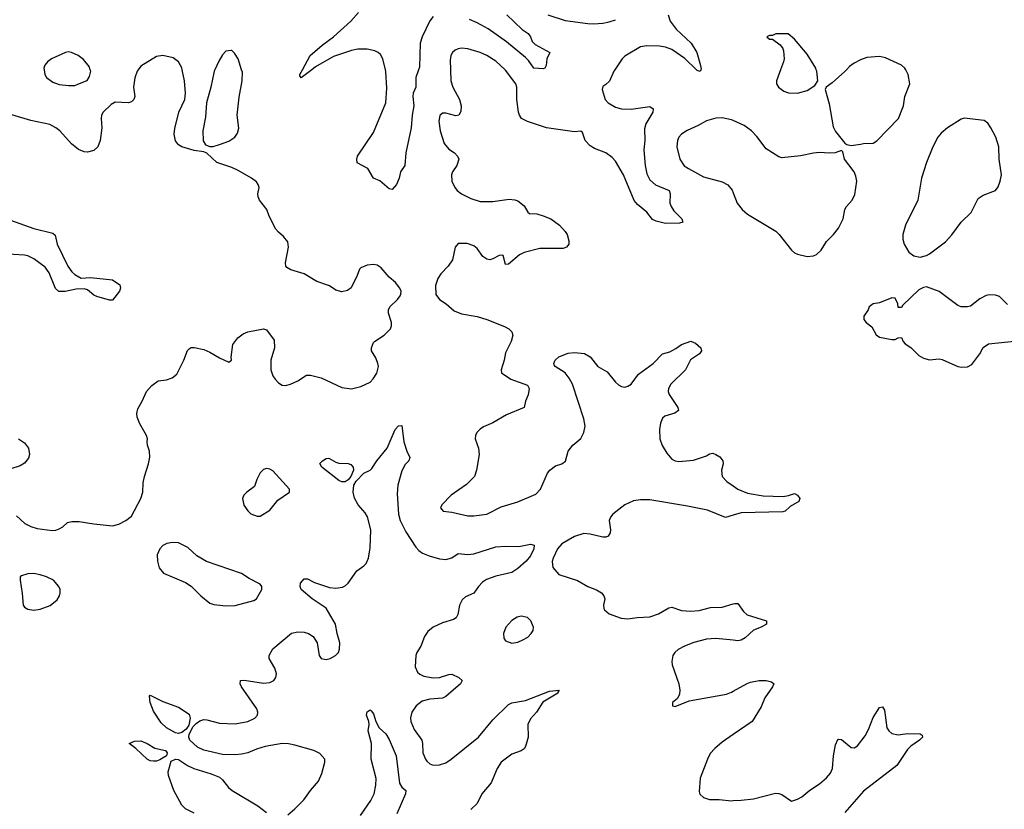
# Model space of a CAD drawing. Header units: inches. Extents: x 1449094 to 1618372, y 389908 to 534307.
# Tile 423 of 494: x 1565459 to 1571725, y 495290 to 500319. Entities that reach past the tile are written whole.
import ezdxf

# ---------------------------------------------------------------- set-up
doc = ezdxf.new("R2010")
doc.units = ezdxf.units.IN
doc.header["$MEASUREMENT"] = 0
for name, color, linetype in [('B5469', 7, 'Continuous'), ('B5479', 7, 'Continuous'), ('B5560', 7, 'Continuous'), ('B5570', 7, 'Continuous')]:
    doc.layers.add(name, color=color, linetype=linetype)

msp = doc.modelspace()

# ---------------------------------------------------------------- linework, layer by layer
at = {"layer": 'B5469', "color": 5}
for points, elevation in [([(1566213.6, 500000), (1566206.4, 499990), (1566191.9, 499948.1), (1566183, 499890), (1566190.8, 499830), (1566184.7, 499810), (1566170, 499795.3), (1566150.6, 499789.4), (1566067.3, 499792.7), (1566040.5, 499779.5), (1565990, 499729.2), (1565980.4, 499710), (1565977.4, 499690), (1565982.8, 499630), (1565971.3, 499550), (1565955.3, 499510), (1565930, 499486.2), (1565890, 499475.1), (1565870, 499476.9), (1565832.9, 499492.9), (1565788.8, 499528.8), (1565715.1, 499610), (1565689.6, 499630), (1565650, 499650.9), (1565530, 499676.8), (1565410, 499713.3)], 560), ([(1565439.6, 497159.6), (1565491.1, 497111.1), (1565530, 497091.3), (1565570, 497078), (1565665.8, 497065.8), (1565690, 497068), (1565710, 497076.3), (1565734, 497090), (1565764.1, 497115.9), (1565790, 497124), (1565836.5, 497123.5), (1565930, 497107.3), (1566050, 497096), (1566090, 497106.8), (1566135.3, 497130), (1566170, 497158), (1566229, 497270), (1566242, 497310), (1566245.2, 497370), (1566252.7, 497410), (1566279.5, 497490), (1566287.2, 497532.8), (1566285.1, 497570), (1566272.7, 497610), (1566269.3, 497630), (1566272.3, 497650), (1566266.6, 497670), (1566224.1, 497744.1), (1566207.5, 497787.5), (1566205.1, 497810), (1566210, 497841), (1566239.3, 497890), (1566265.2, 497950), (1566299, 497990), (1566341.2, 498018.8), (1566393.8, 498026.2), (1566430, 498037.3), (1566459.3, 498060.7), (1566504.5, 498150), (1566527.2, 498212.8), (1566536.5, 498223.5), (1566550, 498230.8), (1566569.3, 498230.7), (1566630, 498219.1), (1566670, 498202), (1566730, 498164.9), (1566790, 498138), (1566808, 498150), (1566804, 498170), (1566816, 498250), (1566846.6, 498293.4), (1566882.2, 498317.8), (1566910, 498330.3), (1567010, 498350.5), (1567030, 498342.8), (1567078, 498278), (1567081.6, 498230), (1567056.4, 498150), (1567056.5, 498090), (1567070, 498050.7), (1567084.2, 498030), (1567105.9, 498005.9), (1567130, 497991.8), (1567150, 497989), (1567182.6, 497997.4), (1567230, 498019.5), (1567285.2, 498054.8), (1567310, 498056), (1567377.1, 498037.1), (1567510, 497976.5), (1567570, 497968.9), (1567630, 497981.8), (1567689.6, 498010), (1567709, 498031), (1567731.3, 498068.7), (1567742.4, 498110), (1567739.2, 498130), (1567724.8, 498164.8), (1567697.6, 498210), (1567696.9, 498230), (1567710, 498262), (1567718, 498270), (1567779.3, 498310), (1567819.3, 498350), (1567826, 498370), (1567826, 498390), (1567805.2, 498450), (1567805.2, 498470), (1567815.3, 498490), (1567863.2, 498536.8), (1567880.2, 498559.8), (1567885.2, 498570), (1567886, 498590), (1567878, 498610), (1567850, 498645.2), (1567810, 498679.3), (1567759.5, 498739.5), (1567734.9, 498754.9), (1567710, 498760.5), (1567670, 498756.3), (1567630, 498738), (1567622, 498730), (1567607.3, 498690), (1567568, 498612), (1567545.2, 498594.8), (1567510, 498586.6), (1567470, 498597), (1567430, 498623.6), (1567350, 498651.1), (1567270, 498700.3), (1567185, 498725), (1567159.7, 498739.7), (1567152.8, 498750), (1567149.7, 498770), (1567169.6, 498870), (1567164.5, 498904.5), (1567138.4, 498938.4), (1567105.4, 498965.4), (1567090, 498984), (1567047.3, 499067.3), (1567030.8, 499110), (1566984.2, 499170), (1566976.4, 499190), (1566975.1, 499210), (1566982.4, 499250), (1566977.6, 499270), (1566966, 499286), (1566935.1, 499310), (1566850, 499358), (1566810, 499376.9), (1566714, 499410), (1566650, 499468.7), (1566630, 499478), (1566570, 499485.2), (1566490, 499509.2), (1566470, 499522), (1566450, 499548), (1566442.7, 499590), (1566445.6, 499625.6), (1566472.3, 499730), (1566509.7, 499810), (1566514.5, 499850), (1566508.3, 499930), (1566494, 500000)], 560), ([(1565613.9, 500000), (1565618.4, 499970), (1565630.6, 499950), (1565670, 499920.4), (1565710, 499906.4), (1565770, 499899.3), (1565810, 499899.1), (1565830, 499907.3), (1565889.4, 499930.6), (1565904.1, 499955.9), (1565911.8, 499990), (1565907.9, 500000)], 560), ([(1566701.6, 500000), (1566697, 499990), (1566676.5, 499890), (1566648, 499790), (1566641.7, 499698.3), (1566624.9, 499610), (1566627.5, 499547.5), (1566642, 499522), (1566670, 499511), (1566690, 499511), (1566730, 499522.8), (1566790, 499545.5), (1566829.2, 499570), (1566844.4, 499595.6), (1566852.8, 499627.2), (1566843.5, 499710), (1566855.5, 499824.5), (1566875.8, 499930), (1566876.2, 499983.8), (1566871.2, 500000)], 560), ([(1567318.3, 500000), (1567250, 499949), (1567242, 499962), (1567242, 499970), (1567258.5, 500000)], 540), ([(1567997.4, 500000), (1567980.6, 499950), (1567980.8, 499890), (1567963.9, 499850), (1567961.5, 499830), (1567967.2, 499770), (1567956.8, 499710), (1567950.2, 499629.8), (1567916.4, 499470), (1567910.5, 499389.5), (1567882.8, 499350), (1567874, 499310), (1567858, 499270), (1567830, 499238), (1567810, 499242), (1567751.5, 499291.5), (1567710, 499309.5), (1567674.5, 499370), (1567607.5, 499407.5), (1567603.7, 499430), (1567609.4, 499450), (1567710, 499600.5), (1567789, 499790), (1567796.4, 499883.6), (1567789.2, 499989.2), (1567786.6, 500000)], 540), ([(1568200.7, 500000), (1568203.1, 499930), (1568216, 499890), (1568259, 499810), (1568268.9, 499770), (1568267, 499733), (1568254, 499710), (1568233.8, 499706.2), (1568170, 499722.4), (1568150, 499722.9), (1568132.2, 499707.8), (1568127.5, 499672.5), (1568134.3, 499610), (1568160.3, 499530), (1568190, 499493.7), (1568225.5, 499470), (1568246, 499450), (1568253.7, 499430), (1568242, 499390), (1568214.4, 499350), (1568206.7, 499330), (1568208.8, 499290), (1568228.8, 499250), (1568243.7, 499230), (1568270, 499209.1), (1568330, 499179.7), (1568390, 499161.6), (1568470, 499160.7), (1568575.1, 499175.1), (1568610, 499172.2), (1568630, 499165.5), (1568670, 499133.4), (1568692.5, 499092.5), (1568703.7, 499083.7), (1568750, 499081.3), (1568790, 499070.4), (1568838.8, 499050), (1568894.8, 499010), (1568930.4, 498970.4), (1568942.8, 498950), (1568954.8, 498910), (1568954.8, 498890), (1568938.8, 498870), (1568917.4, 498862.6), (1568770, 498861.3), (1568670, 498836.2), (1568639.5, 498820.5), (1568570, 498762.7), (1568550, 498759), (1568536.6, 498816.6), (1568530, 498819.5), (1568510, 498816), (1568470, 498795.1), (1568450, 498789.7), (1568432.8, 498792.8), (1568406.6, 498810), (1568370, 498860.9), (1568350, 498878.7), (1568306.4, 498893.6), (1568250, 498894), (1568230.7, 498869.3), (1568213.4, 498790), (1568186, 498750), (1568139.3, 498700.7), (1568120.7, 498670), (1568105.7, 498625.7), (1568108.2, 498568.2), (1568130, 498537.1), (1568174, 498510), (1568224.2, 498464.2), (1568270, 498444.9), (1568370, 498428.2), (1568431.3, 498410), (1568545.2, 498365.2), (1568572, 498350), (1568592, 498330), (1568598, 498310), (1568586, 498270), (1568550, 498198), (1568542, 498150), (1568522.8, 498090), (1568524.7, 498070), (1568584.7, 498030), (1568690.7, 497990.7), (1568701, 497970), (1568694.8, 497930), (1568678.8, 497890), (1568670.5, 497849.5), (1568556.7, 497803.3), (1568469.2, 497750.8), (1568410, 497725.4), (1568388.6, 497711.4), (1568368.8, 497690), (1568359.5, 497670), (1568357, 497650), (1568378.4, 497590), (1568383.1, 497550), (1568366.4, 497450), (1568352.7, 497410), (1568301.5, 497358.5), (1568204, 497290), (1568144.7, 497230), (1568138, 497210), (1568154, 497190), (1568210, 497183), (1568310, 497160.3), (1568350, 497159.6), (1568432.7, 497170), (1568523.6, 497216.4), (1568630, 497247.4), (1568742.9, 497297.1), (1568773.3, 497330), (1568818.7, 497430), (1568832, 497450), (1568870, 497478), (1568909.4, 497490.6), (1568931.9, 497508.1), (1568950, 497571), (1568979.3, 497610), (1569030, 497650.8), (1569049.6, 497690), (1569058.4, 497730), (1569050, 497778), (1568977.2, 497997.2), (1568955.9, 498035.9), (1568930, 498069), (1568866, 498110), (1568860.4, 498120.4), (1568858, 498130), (1568866, 498150), (1568889.2, 498170.8), (1568950, 498194.8), (1568990, 498198.8), (1569054, 498194), (1569090, 498171.3), (1569138, 498110), (1569196.7, 498076.7), (1569250.6, 498010), (1569270, 497993), (1569290, 497982.6), (1569310, 497979.5), (1569330, 497984.2), (1569350, 497997.1), (1569398.2, 498061.8), (1569490.8, 498129.2), (1569549.7, 498190.3), (1569596.1, 498203.9), (1569635.6, 498224.4), (1569670, 498250.8), (1569730, 498271.3), (1569759.8, 498259.8), (1569794, 498230), (1569798, 498210), (1569784.7, 498190), (1569727.9, 498152.1), (1569695.8, 498090), (1569603, 497997), (1569588.2, 497970), (1569586, 497950), (1569592.3, 497932.3), (1569646.8, 497850), (1569650.8, 497830), (1569627.7, 497812.3), (1569565.3, 497794.7), (1569550, 497781.2), (1569537.6, 497750), (1569531.8, 497710), (1569533.1, 497650), (1569547.1, 497607.1), (1569578, 497558), (1569610, 497520.4), (1569630, 497510.4), (1569654.5, 497505.5), (1569746.2, 497513.8), (1569830, 497542), (1569850, 497554), (1569870, 497557.3), (1569890, 497550.7), (1569914.2, 497534.2), (1569934.8, 497510), (1569936.3, 497490), (1569925.5, 497450), (1569930.5, 497410), (1569958.7, 497378.7), (1570000, 497349.8)], 560), ([(1569247.1, 500000), (1569240.5, 499990), (1569213, 499927), (1569190, 499905.2), (1569170, 499894), (1569165.2, 499874.8), (1569185.5, 499810), (1569203.8, 499790), (1569250, 499762.4), (1569290, 499751.3), (1569350, 499749), (1569470, 499765.5), (1569490, 499751), (1569488.2, 499730), (1569444.4, 499655.6), (1569436.4, 499623.6), (1569438.4, 499550), (1569430.8, 499490), (1569439.8, 499390), (1569450, 499337.3), (1569470, 499298.7), (1569506.1, 499266.1), (1569591.3, 499231.3), (1569598, 499210), (1569597.4, 499150), (1569605.3, 499130), (1569621.3, 499101.3), (1569673.4, 499050), (1569678.8, 499030), (1569657.5, 499022.5), (1569570, 499020.7), (1569510, 499035.6), (1569487.3, 499047.3), (1569450, 499093.6), (1569390, 499142.4), (1569370, 499167), (1569301.1, 499330), (1569250, 499418.5), (1569230, 499440.9), (1569190, 499469.8), (1569117.5, 499497.5), (1569090, 499515.4), (1569058.2, 499550), (1569041.2, 499601.2), (1569030, 499607.8), (1568990, 499604.4), (1568812.3, 499630), (1568690.6, 499670.6), (1568653.3, 499690), (1568639.1, 499710), (1568633.5, 499730), (1568623.5, 499810), (1568622.2, 499890), (1568616, 499910), (1568550, 499998), (1568547.9, 500000)], 560), ([(1569793.9, 500000), (1569790, 499989), (1569770, 499996), (1569765.8, 500000)], 560), ([(1570000, 499677.2), (1569990, 499681.8), (1569930, 499693.1), (1569890, 499692.3), (1569830, 499675.6), (1569775.9, 499644.1), (1569706.6, 499613.4), (1569670, 499589.6), (1569653.7, 499570), (1569645.3, 499550), (1569642, 499510), (1569661.2, 499430), (1569688.8, 499388.8), (1569714.4, 499370), (1569810, 499317.3), (1569930, 499285.2), (1569966.5, 499266.5), (1569993.5, 499233.5), (1570000, 499216.4)], 580), ([(1565401.4, 499041.4), (1565550, 498989.1), (1565670, 498959.1), (1565685.8, 498945.8), (1565697.6, 498890), (1565764.4, 498750), (1565790, 498714), (1565810, 498696.3), (1565850, 498673.4), (1565910, 498677.3), (1566050, 498662.8), (1566096, 498630), (1566101, 498610), (1566094, 498590), (1566050, 498533.2), (1566030, 498533.2), (1565950, 498557), (1565930, 498565.1), (1565890, 498598.4), (1565870, 498604.4), (1565817.8, 498602.2), (1565747.6, 498587.6), (1565707.1, 498587.1), (1565686.9, 498606.9), (1565647.2, 498707.2), (1565621.9, 498741.9), (1565550, 498795.3), (1565510, 498814.6), (1565490, 498819.3), (1565350, 498827.9)], 560), ([(1567164.6, 495255.4), (1567210, 495293.7), (1567266.9, 495350), (1567310, 495410.5), (1567360.9, 495470), (1567382, 495518), (1567402, 495590), (1567400.9, 495610), (1567370, 495645.1), (1567330, 495665.4), (1567210, 495699.4), (1567170, 495708), (1567129.8, 495709.8), (1567022, 495690), (1566966.1, 495673.9), (1566910, 495650.7), (1566870, 495641.1), (1566830, 495637.4), (1566750, 495640.4), (1566630, 495667.6), (1566590, 495687), (1566542, 495730), (1566535.1, 495750), (1566536.9, 495770), (1566562.8, 495817.2), (1566582.8, 495837.2), (1566605.9, 495854.1), (1566630, 495861.5), (1566650, 495860.3), (1566730, 495838.2), (1566830, 495835), (1566910.6, 495849.4), (1566955.6, 495870), (1566971.5, 495890), (1566974, 495910), (1566968.4, 495930), (1566869.6, 496070), (1566862, 496090), (1566864, 496110), (1566887.2, 496112.8), (1567010, 496094.4), (1567050, 496097.1), (1567076, 496110), (1567089.5, 496130), (1567093.1, 496153.1), (1567082, 496190), (1567046.6, 496250), (1567046.6, 496270), (1567070, 496313), (1567188.5, 496411.5), (1567230, 496421.5), (1567270, 496419), (1567297.3, 496410), (1567327.7, 496390), (1567353, 496350), (1567364, 496270), (1567378, 496250), (1567410, 496244.4), (1567434, 496250), (1567469.4, 496270), (1567487, 496290), (1567494.7, 496310), (1567497.4, 496350), (1567478.7, 496410), (1567469.4, 496470), (1567410, 496572.3), (1567320.7, 496630), (1567250, 496689.7), (1567244.5, 496710), (1567245.2, 496730), (1567270, 496758.8), (1567290, 496758), (1567335.6, 496735.6), (1567430, 496702.3), (1567470, 496699.6), (1567514, 496706), (1567530, 496713), (1567549.7, 496730.3), (1567604.2, 496810), (1567650, 496840.3), (1567664.5, 496855.5), (1567678.5, 496890), (1567690, 496956), (1567692.8, 497070), (1567672.6, 497152.6), (1567657.6, 497177.6), (1567613.3, 497230), (1567590.8, 497270.8), (1567582.2, 497310), (1567585.4, 497354.6), (1567600, 497380), (1567648.8, 497431.2), (1567689.2, 497450), (1567699.3, 497460.7), (1567732, 497510), (1567796.9, 497590), (1567847.8, 497710), (1567870, 497733), (1567890, 497734.8), (1567903, 497630), (1567922.4, 497570), (1567942, 497530), (1567936.3, 497510), (1567913, 497487), (1567890, 497446), (1567864.6, 497355.4), (1567861.6, 497298.4), (1567869, 497170), (1567880.3, 497130), (1567916.6, 497056.6), (1567980, 496959.9), (1567998.7, 496938.7), (1568022.4, 496922.4), (1568064.7, 496904.7), (1568130, 496886.3), (1568170, 496881.1), (1568208.5, 496891.5), (1568250, 496920.3), (1568310, 496914), (1568350, 496917.6), (1568490, 496962), (1568550, 496966), (1568635.9, 496964.1), (1568710, 496979.1), (1568732.8, 496972.8), (1568731.4, 496950), (1568710, 496904.7), (1568682.3, 496870), (1568630, 496823.5), (1568590, 496797.4), (1568490, 496774.6), (1568430, 496752.9), (1568403.9, 496736.1), (1568378.5, 496710), (1568350, 496667.8), (1568297, 496643), (1568275.2, 496624.8), (1568259, 496590), (1568246.7, 496530), (1568237, 496510), (1568219.8, 496500.2), (1568150, 496478.3), (1568090.3, 496450), (1568056.8, 496423.2), (1568034.5, 496390), (1568011, 496330), (1567986.3, 496290), (1567979.4, 496270), (1567976.9, 496196.9), (1567990, 496164.2), (1568005.3, 496150), (1568030, 496139.2), (1568090, 496127.3), (1568130.8, 496129.2), (1568190, 496148.7), (1568210, 496150.3), (1568254.8, 496130), (1568274, 496110), (1568264.9, 496090), (1568170, 496008.4), (1568150, 495998.5), (1568070, 495992.7), (1568021.2, 495978.8), (1567981.7, 495950), (1567955.2, 495910), (1567946.7, 495873.3), (1567949, 495849), (1567970, 495798.4), (1568017.4, 495730), (1568022.8, 495710), (1568024.6, 495650), (1568041.3, 495610), (1568050, 495596.3), (1568070, 495579.3), (1568090, 495572.4), (1568130, 495573.4), (1568170, 495586.5), (1568206, 495610), (1568379.2, 495750), (1568470, 495860.3), (1568570, 495958.4), (1568590, 495968.7), (1568677.4, 495982.6), (1568830, 496043), (1568892, 496050), (1568883.6, 496036.4), (1568884.7, 496030), (1568787.3, 495972.7), (1568748.5, 495910), (1568710, 495867.6), (1568693.2, 495830), (1568694.4, 495750), (1568678, 495690), (1568670, 495676), (1568650, 495662.4), (1568590, 495641.2), (1568524.2, 495590), (1568496.9, 495550), (1568460.1, 495459.9), (1568400.3, 495390), (1568370, 495326.6), (1568330.7, 495290)], 540), ([(1565452, 497650), (1565490, 497624.7), (1565516, 497590), (1565521, 497550), (1565514.4, 497525.6), (1565490, 497495.3), (1565462, 497478), (1565350, 497441.2)], 560), ([(1570000, 497164.1), (1569950, 497149.4), (1569836, 497196), (1569710, 497220.7), (1569470, 497260.7), (1569410, 497260.5), (1569365.8, 497254.2), (1569310, 497229), (1569233.6, 497170), (1569218.6, 497150), (1569210.3, 497130), (1569218.3, 497070), (1569216.5, 497050), (1569204.9, 497030), (1569190, 497023.9), (1569170, 497023.5), (1569090, 497043.4), (1569050, 497047.2), (1568990, 497028), (1568910, 496981.4), (1568881.6, 496950), (1568853.6, 496890), (1568847.8, 496867.8), (1568852.2, 496830), (1568890, 496786.7), (1569010, 496748.4), (1569074.8, 496710), (1569130, 496688.5), (1569162, 496670), (1569176.3, 496650), (1569182, 496630), (1569174.8, 496590), (1569176, 496570), (1569181.4, 496561.4), (1569210, 496534.8), (1569287.1, 496507.1), (1569330, 496503.1), (1569388.6, 496511.4), (1569470, 496515.6), (1569525.1, 496534.9), (1569590, 496574), (1569610, 496577.6), (1569670, 496557), (1569730, 496551.8), (1569782.8, 496557.2), (1569854.6, 496574.6), (1569930, 496577.1), (1570000, 496598.9)], 560), ([(1570000, 496366.8), (1569890, 496378.3), (1569830, 496373.3), (1569750, 496352), (1569690, 496328.4), (1569650, 496307.6), (1569628.2, 496290), (1569614.9, 496270), (1569608.7, 496231.3), (1569612.2, 496210), (1569654.9, 496090), (1569660.7, 496050), (1569657.3, 496022.7), (1569644.7, 495995.3), (1569614, 495970), (1569614, 495950), (1569630, 495944.7), (1569719, 495981), (1569957.2, 496022.8), (1569990, 496036.3), (1570000, 496042)], 560), ([(1567627.6, 495250), (1567694, 495346), (1567714.3, 495390), (1567725.1, 495445.1), (1567727, 495487), (1567695.1, 495610), (1567697.2, 495710), (1567676, 495790), (1567682.7, 495830), (1567681.2, 495850), (1567667, 495890), (1567670, 495911.3), (1567690, 495924.7), (1567696.8, 495916.8), (1567710, 495898), (1567724.7, 495850), (1567746, 495810), (1567790, 495772), (1567810, 495736), (1567854.4, 495630), (1567876.3, 495456.3), (1567890, 495432.4), (1567916, 495410), (1567914.8, 495390), (1567859.1, 495260.9)], 520), ([(1570000, 495766.6), (1569930, 495718.5), (1569882, 495678), (1569854.3, 495645.7), (1569836.3, 495610), (1569790, 495488), (1569783.1, 495403.1), (1569787, 495387), (1569810, 495364.9), (1569850, 495353), (1569910, 495353.7), (1569990, 495345.5), (1570000, 495346)], 560), ([(1566570, 495266.3), (1566513.6, 495293.6), (1566490, 495316), (1566439.8, 495410), (1566405, 495505), (1566404.8, 495530), (1566423.8, 495596.2), (1566450, 495610.4), (1566470, 495607.4), (1566526.4, 495570), (1566567.7, 495550), (1566676.9, 495516.9), (1566730, 495496), (1566750, 495477.6), (1566787.2, 495430), (1566810.4, 495410), (1566973.5, 495313.5), (1567030.6, 495270)], 540)]:
    msp.add_lwpolyline(points, dxfattribs=dict(at, elevation=elevation))
for points, elevation in [([(1567510, 497376.8), (1567490, 497383.9), (1567382.4, 497470), (1567370, 497492.7), (1567385.6, 497510), (1567410, 497524.9), (1567425.8, 497525.8), (1567470, 497500.4), (1567490, 497494), (1567550, 497492.2), (1567566.4, 497486.4), (1567582, 497470), (1567583.1, 497450), (1567567.4, 497410), (1567550, 497388.4), (1567530, 497376.8)], 540), ([(1567030, 497461.2), (1567010, 497454), (1566990, 497434), (1566967.3, 497390), (1566953.7, 497346.3), (1566904.7, 497310), (1566886, 497290), (1566876, 497270), (1566886.4, 497226.4), (1566910, 497192), (1566930, 497172), (1566970, 497158), (1566990, 497158), (1567050, 497196), (1567100.9, 497259.1), (1567175.3, 497310), (1567175.3, 497330), (1567070, 497446), (1567050, 497457.2)], 560), ([(1566430.5, 496989.5), (1566396.3, 496983.7), (1566370.5, 496969.5), (1566351, 496950), (1566334.8, 496910), (1566336, 496870), (1566347.1, 496827.1), (1566374.4, 496794.4), (1566514.6, 496734.6), (1566550.4, 496710.4), (1566611, 496650), (1566670, 496604), (1566695.5, 496595.5), (1566770, 496586), (1566830, 496588.5), (1566950, 496620.4), (1566966, 496630), (1567000.9, 496690), (1567000.9, 496710), (1566990, 496725.2), (1566919.4, 496759.4), (1566870, 496791.3), (1566648.2, 496868.2), (1566585.4, 496905.4), (1566530, 496957), (1566470, 496987)], 560), ([(1565550, 496792), (1565510.7, 496789.3), (1565470, 496778), (1565462, 496770), (1565461, 496750), (1565474.8, 496665.2), (1565481, 496590), (1565490, 496578), (1565510, 496566), (1565550, 496558.8), (1565590, 496566), (1565651.9, 496588.1), (1565696.6, 496623.4), (1565713.2, 496650), (1565717.2, 496670), (1565717.2, 496690), (1565709, 496710), (1565674, 496750), (1565630, 496771.8), (1565590, 496784.5)], 560), ([(1568650, 496520.5), (1568625.1, 496514.9), (1568590, 496491.8), (1568552.7, 496450), (1568538, 496410), (1568540.9, 496380.9), (1568550, 496364), (1568590, 496348.2), (1568630, 496355.8), (1568661.2, 496370), (1568692.3, 496387.7), (1568715.1, 496410), (1568726.6, 496430), (1568729.4, 496450), (1568711.6, 496490), (1568690, 496511.8)], 560), ([(1566470, 495773.6), (1566450, 495778.4), (1566393.2, 495810), (1566360.1, 495840.1), (1566310, 495915.3), (1566289.4, 495970.6), (1566285.2, 496010), (1566290, 496018), (1566370, 495978), (1566470, 495940.7), (1566536.5, 495896.5), (1566544.4, 495870), (1566534.6, 495825.4), (1566518.9, 495801.1), (1566490, 495779.6)], 540), ([(1566310, 495597.2), (1566290, 495599.3), (1566270, 495609.4), (1566198.6, 495678.6), (1566155.3, 495710), (1566190, 495724), (1566230, 495725.5), (1566270, 495710.4), (1566319.5, 495679.5), (1566386, 495666), (1566397.1, 495650), (1566393, 495630), (1566350, 495604.5), (1566330, 495597.2)], 540)]:
    msp.add_lwpolyline(points, close=True, dxfattribs=dict(at, elevation=elevation))
at = {"layer": 'B5479', "color": 5}
for points, elevation in [([(1570301.1, 500000), (1570275.5, 499930), (1570276.3, 499910), (1570287.3, 499890), (1570322.8, 499862.8), (1570352.5, 499852.5), (1570410, 499850.4), (1570470, 499867.7), (1570520.2, 499899.8), (1570539, 499930), (1570531.8, 499990), (1570528.4, 500000)], 580), ([(1570720.7, 500000), (1570710, 499988), (1570630, 499917), (1570591.3, 499890), (1570586, 499874), (1570610, 499782), (1570635.6, 499635.6), (1570650, 499606.8), (1570710, 499532), (1570723.6, 499523.6), (1570750, 499518), (1570810, 499526), (1570830, 499531), (1570890, 499531.3), (1570912.9, 499547.1), (1571051.5, 499688.5), (1571084.5, 499770), (1571093, 499830), (1571124.2, 499910), (1571114.3, 499970), (1571098.2, 500000)], 580), ([(1570000, 499216.4), (1570025.5, 499150), (1570056.3, 499110), (1570090, 499079.3), (1570271.7, 498971.7), (1570293.4, 498950), (1570370, 498850.8), (1570390, 498834), (1570410, 498824.9), (1570470, 498810.7), (1570510, 498814), (1570530, 498822.8), (1570559.3, 498850), (1570593, 498907), (1570638, 498950), (1570669.7, 498990.3), (1570699.5, 499050), (1570709.5, 499110.5), (1570721.2, 499130), (1570758, 499170), (1570774.2, 499205.9), (1570786, 499290), (1570781.3, 499321.3), (1570769.4, 499350), (1570709.2, 499430), (1570698, 499478), (1570690, 499486), (1570648.2, 499471.8), (1570612.2, 499467.8), (1570550, 499472.8), (1570510, 499469.7), (1570429.1, 499450.9), (1570310, 499438.3), (1570290, 499444.7), (1570210, 499496.1), (1570150, 499575.6), (1570115.3, 499610), (1570070, 499645), (1570000, 499677.2)], 580), ([(1571745.6, 498505.6), (1571694.9, 498554.9), (1571670, 498565.1), (1571630, 498567.3), (1571610, 498562.9), (1571570, 498542), (1571510, 498495.1), (1571490, 498489.4), (1571450, 498489.4), (1571430, 498498), (1571310, 498587.3), (1571230, 498617.2), (1571210, 498614), (1571181.4, 498598.6), (1571079.6, 498500.4), (1571070, 498486), (1571050, 498486), (1571048, 498510), (1571030, 498546), (1571010, 498548), (1570930, 498515.3), (1570890, 498508.7), (1570864.7, 498490), (1570858, 498470), (1570831.3, 498430), (1570831.3, 498410), (1570846, 498390), (1570882, 498362), (1570910, 498312), (1570930, 498298), (1571010, 498282), (1571030, 498282), (1571050, 498292), (1571070, 498294), (1571082, 498270), (1571095.3, 498255.3), (1571130, 498231), (1571180.9, 498180.9), (1571210, 498164), (1571250, 498153.4), (1571310, 498159.1), (1571330, 498155.5), (1571430, 498110.5), (1571454.8, 498105.2), (1571490, 498107.3), (1571518, 498122), (1571569.6, 498190.4), (1571590, 498231), (1571625.6, 498254.4), (1571810, 498272.7)], 580), ([(1570000, 497349.8), (1570029.2, 497329.2), (1570090, 497304.4), (1570190, 497287.6), (1570318, 497282), (1570352.1, 497287.9), (1570390, 497301), (1570410, 497291.3), (1570424.7, 497270), (1570418, 497250), (1570362, 497218), (1570330, 497189.3), (1570314.9, 497185.1), (1570050, 497178.7), (1570000, 497164.1)], 560), ([(1570000, 496598.9), (1570010, 496602), (1570022, 496602), (1570030, 496601), (1570064.9, 496550), (1570089, 496529), (1570212, 496490), (1570211.3, 496470), (1570178, 496450), (1570128.7, 496431.3), (1570076.7, 496383.3), (1570050, 496366.6), (1570030, 496363.7), (1570000, 496366.8)], 560), ([(1570000, 496042), (1570087.9, 496092.1), (1570110, 496099.3), (1570166, 496110), (1570210.5, 496110.5), (1570242.8, 496102.8), (1570258, 496090), (1570251, 496070), (1570200.3, 495999.7), (1570177.7, 495942.3), (1570121.6, 495850), (1570000, 495766.6)], 560), ([(1570000, 495346), (1570050, 495348.4), (1570130, 495357.4), (1570270, 495393.4), (1570290, 495391.8), (1570310, 495383.8), (1570370, 495343), (1570410, 495355.5), (1570436, 495370), (1570487, 495413), (1570550, 495452.7), (1570594.5, 495490), (1570619.4, 495520.6), (1570631.6, 495550), (1570637.6, 495630), (1570650, 495702), (1570666, 495734), (1570670, 495738), (1570690, 495734.8), (1570750, 495684.9), (1570770, 495683), (1570790, 495695.5), (1570840.6, 495759.4), (1570861.8, 495798.2), (1570890, 495876), (1570930, 495938), (1570950, 495942), (1570962, 495922), (1570978, 495810), (1570990.7, 495790), (1571010, 495773.4), (1571050, 495764.4), (1571110, 495772.2), (1571190.6, 495770.6), (1571202, 495762), (1571204.7, 495750), (1571184.7, 495730), (1571130, 495692.7), (1571108.7, 495671.3), (1571040.7, 495570), (1570830, 495406.9), (1570710, 495271.1)], 560)]:
    msp.add_lwpolyline(points, dxfattribs=dict(at, elevation=elevation))
at = {"layer": 'B5479', "color": 5, "elevation": 580}
msp.add_lwpolyline([(1571470, 499691), (1571450, 499686), (1571364, 499630), (1571323.8, 499596.2), (1571302.4, 499570), (1571270.4, 499510), (1571230.3, 499409.7), (1571197.4, 499310), (1571174.9, 499170), (1571095.6, 499010), (1571078.9, 498950), (1571080.3, 498920.3), (1571088.8, 498888.8), (1571118, 498838), (1571150, 498814.8), (1571190, 498807.3), (1571230, 498817.1), (1571250, 498828), (1571350, 498903.1), (1571391.8, 498948.2), (1571451.6, 499030), (1571513.3, 499090), (1571559.7, 499180.3), (1571590, 499201.3), (1571669.7, 499230.3), (1571686, 499254), (1571699.7, 499290), (1571706.3, 499330), (1571693.5, 499430), (1571689.7, 499510), (1571671.2, 499570), (1571640.5, 499630), (1571619.5, 499659.5), (1571597, 499677)], close=True, dxfattribs=at)
at = {"layer": 'B5560', "color": 5}
for points, elevation in [([(1567258.5, 500000), (1567308.6, 500091.4), (1567383.8, 500156.2), (1567456.3, 500210), (1567567.3, 500310), (1567616.2, 500363.8)], 540), ([(1568090, 500339.3), (1568070, 500312.3), (1568021.1, 500210), (1568006.7, 500170), (1568003.1, 500016.9), (1567997.4, 500000)], 540), ([(1568558.3, 500350), (1568656, 500256), (1568695.8, 500230), (1568709, 500210), (1568720.2, 500180.2), (1568739.7, 500159.7), (1568832, 500110), (1568814, 500070), (1568810, 500026), (1568802, 500010), (1568790, 500005.2), (1568730, 500009.7), (1568697.7, 500057.7), (1568677.6, 500077.6), (1568557.4, 500177.4), (1568439.5, 500259.5), (1568370, 500298.3), (1568320.6, 500320.6)], 540), ([(1568820.5, 500350), (1568930, 500314.3), (1569074.2, 500294.2), (1569110, 500291.6), (1569170, 500296.8), (1569210, 500304.6), (1569250, 500318.7)], 560), ([(1569586.7, 500350), (1569599.7, 500310), (1569637.7, 500257.7), (1569731.8, 500170), (1569767.4, 500110), (1569792.7, 500027.3), (1569795.5, 500004.5), (1569793.9, 500000)], 560), ([(1565907.9, 500000), (1565900.1, 500020.1), (1565865.4, 500065.4), (1565831.6, 500091.6), (1565788, 500110), (1565770, 500113.6), (1565750, 500109.6), (1565662, 500070), (1565635.5, 500050), (1565618.4, 500030), (1565612.4, 500010), (1565613.9, 500000)], 560), ([(1566871.2, 500000), (1566849.3, 500070), (1566826.3, 500106.3), (1566810, 500122), (1566803.1, 500123.1), (1566770, 500119), (1566750, 500094), (1566726.1, 500053.9), (1566701.6, 500000)], 560), ([(1567786.6, 500000), (1567769.8, 500069.8), (1567756.1, 500096.1), (1567740.7, 500110), (1567720, 500120), (1567670.7, 500130.7), (1567610, 500130.7), (1567570, 500123.1), (1567455.8, 500084.2), (1567342.2, 500017.8), (1567318.3, 500000)], 540), ([(1568547.9, 500000), (1568490, 500054), (1568431.8, 500090), (1568390, 500109.7), (1568310, 500134), (1568270, 500136.9), (1568250, 500132.8), (1568230, 500124.2), (1568214.4, 500110), (1568203.1, 500090), (1568198.5, 500061.5), (1568200.7, 500000)], 560), ([(1569765.8, 500000), (1569691.4, 500071.4), (1569608.4, 500128.4), (1569570, 500142.8), (1569530, 500150.8), (1569447.9, 500152.1), (1569410, 500145.1), (1569310, 500087), (1569293, 500070), (1569247.1, 500000)], 560), ([(1566494, 500000), (1566491.7, 500011.7), (1566470, 500049.5), (1566435.7, 500075.7), (1566370.4, 500089.6), (1566330, 500083.6), (1566230, 500022.7), (1566213.6, 500000)], 560)]:
    msp.add_lwpolyline(points, dxfattribs=dict(at, elevation=elevation))
at = {"layer": 'B5570', "color": 5, "elevation": 580}
for points in [[(1570528.4, 500000), (1570525.1, 500010), (1570470, 500099.3), (1570390, 500195.3), (1570350, 500228.7), (1570271.6, 500228.4), (1570250, 500218), (1570230, 500218), (1570214, 500210), (1570230, 500194), (1570250, 500194), (1570299.1, 500159.1), (1570315.9, 500135.9), (1570319.9, 500119.9), (1570323.8, 500070), (1570319.3, 500050), (1570301.1, 500000)], [(1571098.2, 500000), (1571092.8, 500010), (1571071.6, 500030), (1570970, 500075.4), (1570930, 500083.5), (1570850, 500076.9), (1570810, 500063), (1570770, 500042.6), (1570739.3, 500020.7), (1570720.7, 500000)]]:
    msp.add_lwpolyline(points, dxfattribs=at)

doc.saveas('drawing.dxf')
